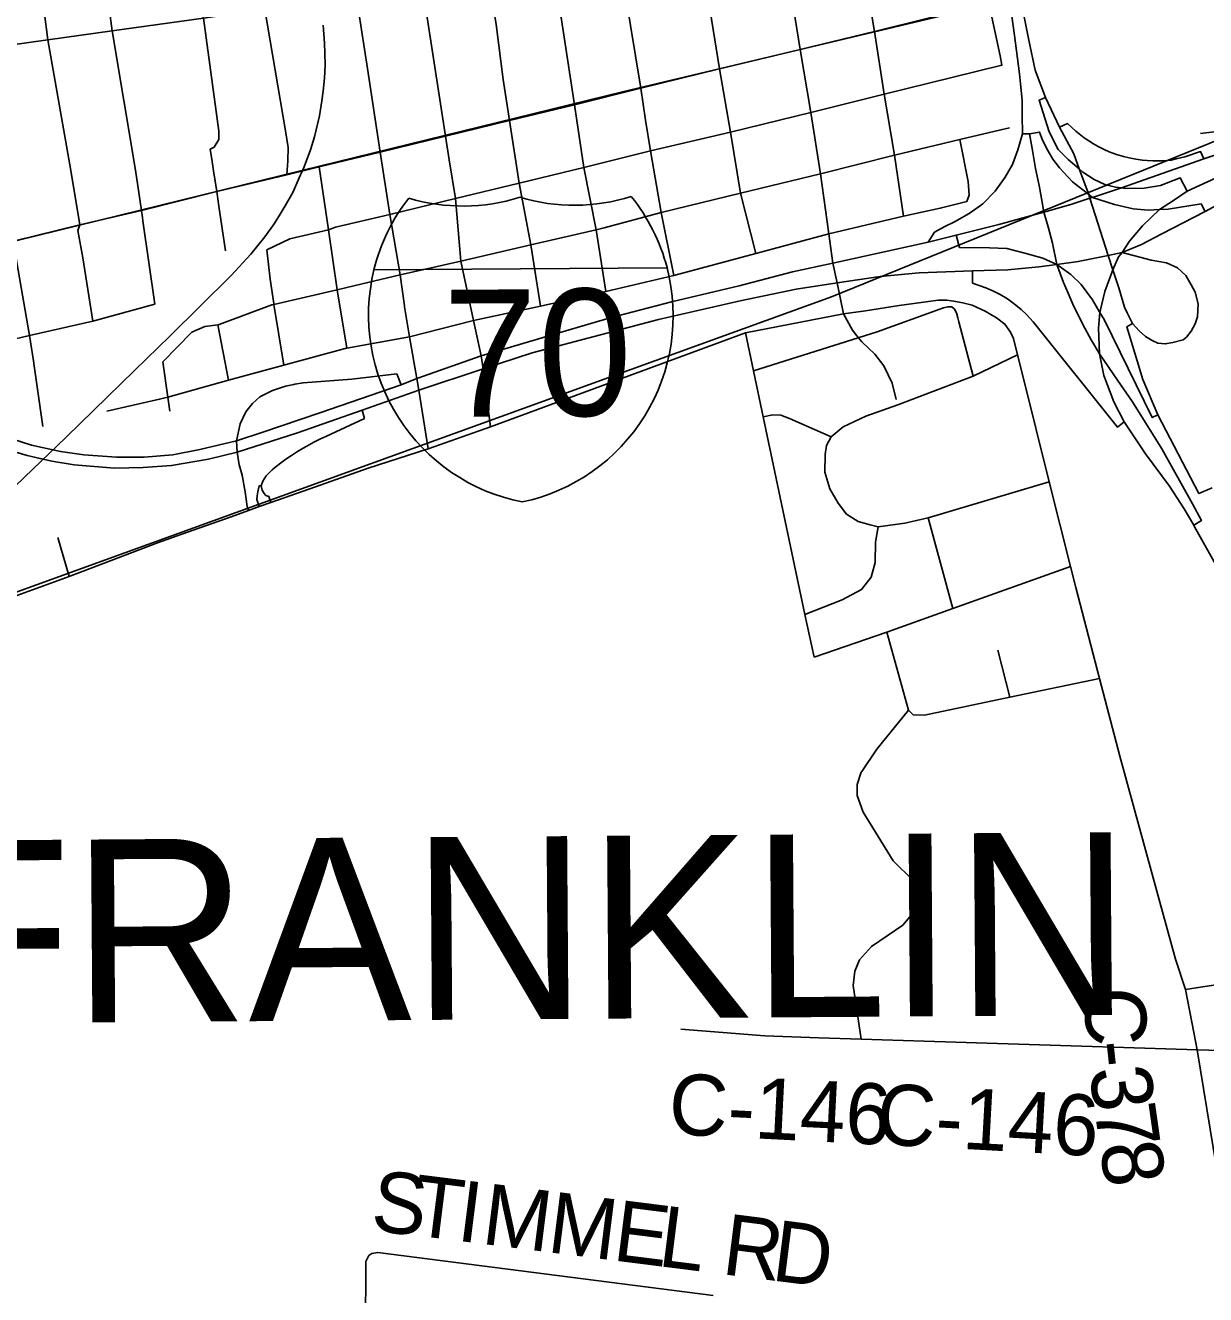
# Model space of a CAD drawing. Extents: x 114843 to 284848, y 317643 to 566895.
# Drawn here: x 196197 to 202008, y 377544 to 383793 of the extents above; entities that cross this region are included whole.
import ezdxf

# ---------------------------------------------------------------- set-up
doc = ezdxf.new("R2010")
doc.units = 0
for name, color, linetype in [('GM_X_City_Street', 7, 'Continuous'), ('GM_X_County_Road', 7, 'Continuous'), ('GM_X_County_Road_Text', 7, 'Continuous'), ('GM_X_Interchange_Ramps', 7, 'Continuous'), ('GM_X_Interstate_Location', 7, 'Continuous'), ('GM_X_Interstate_Route', 7, 'Continuous'), ('GM_X_Interstate_Shield', 7, 'Continuous'), ('GM_X_Rail_Line', 7, 'Continuous'), ('GM_X_State_Route', 7, 'Continuous'), ('GM_X_Township_Text', 7, 'Continuous')]:
    doc.layers.add(name, color=color, linetype=linetype)

msp = doc.modelspace()

# ---------------------------------------------------------------- linework, layer by layer
at = {"layer": 'GM_X_City_Street'}
for p, q in [((200377.3, 383762.6), (200429.5, 383775.6)), ((196834.7, 382420.1), (196775.6, 382831.3)), ((200152, 382767.2), (200520.2, 382853.8)), ((197196.5, 382045.5), (197144.8, 382319.4)), ((196282.9, 381817.5), (196239.6, 382116.5)), ((197348.5, 381423.5), (197405.7, 381443.8)), ((200763.7, 380921.9), (200641, 381368.3)), ((196412.7, 381079.2), (196356.7, 381271.2)), ((200544.5, 380421), (200438.8, 380806)), ((201044.3, 380485.4), (200984.7, 380716.4))]:
    msp.add_line(p, q, dxfattribs=at)
for points in [[(199388.8, 382560.8), (199326.4, 382872.1), (199273.8, 383175.6), (199250.2, 383325.6), (199226.5, 383483.4), (199149.6, 383953), (199124, 384163), (199097.7, 384369.4), (199053.9, 384588.3), (198958.3, 385125.3), (198875.4, 385647.3), (198845, 385831.7)], [(199055.1, 382482.4), (199006.6, 382787), (198946.3, 383093.4), (198899.8, 383402.1), (198791.5, 384113), (198725.9, 384536.6), (198635.5, 385074.8), (198553.1, 385592.3), (198525.4, 385783.2)], [(198732.2, 382411.3), (198684.8, 382712.4), (198628.3, 383016.4), (198580.9, 383324.3), (198549, 383526.3), (198513.9, 383797), (198469.6, 384066.4), (198400, 384489), (198314, 385025.8), (198305.5, 385074.8), (198233.5, 385543.8), (198206, 385731.1)], [(198486.8, 381815.9), (198450, 382102), (198441.2, 382165.8), (198403.3, 382339.5), (198340.5, 382632.6), (198313.7, 382941.2), (198283.7, 383131.1), (198265.4, 383248.2), (198147.1, 384013.3), (198078.2, 384433.9), (197994.4, 384975.3), (197914.2, 385491.6), (197879.1, 385681)], [(197484.6, 383057.6), (197489.4, 383125.4), (197490.6, 383191.4), (197477, 383274.6), (197376.2, 383871.3), (197317.3, 384317.7), (197229.1, 384855.4), (197148.1, 385375.8), (197121.1, 385563.4)], [(196528, 382337.1), (196478.8, 382649.3), (196455.3, 382783.7), (196464.6, 382810.7), (196420.2, 383077.8), (196306.8, 383722.2), (196253.8, 384147.4), (196166.9, 384689.1), (196085.5, 385207.8), (196061, 385394.6)], [(196775.6, 382831.3), (196773.4, 382846.8), (196767.9, 382882.3), (196738.8, 383080.1), (196623.4, 383766.3), (196566, 384198.4), (196479.7, 384738.6), (196398.2, 385257.7), (196374.4, 385442.8)], [(196239.6, 382116.5), (196235.9, 382141.4), (196217.7, 382266.3), (196155.2, 382625.3), (196137.9, 382730.2), (195989.6, 383677.9), (195933.2, 384045.1), (195925.1, 384097.7), (195834.8, 384636.3), (195754.1, 385155.2), (195722.5, 385342.7)], [(197123.2, 383077.3), (197116, 383123.2), (197106.7, 383183.5), (197126.4, 383194.1), (197149.2, 383230.6), (197148.9, 383272.3), (197072.9, 383829), (196995.1, 384267.9), (196904.7, 384805.2), (196834.3, 385268.8), (196821.6, 385296.5), (196816.1, 385299)], [(200010.8, 383674), (199946.6, 384083.7), (199911.3, 384286.3), (199879.8, 384494.6), (199846.9, 384708.5), (199806.5, 384936.3), (199791.5, 385033.8)], [(200377.3, 383762.6), (200313.9, 384139.8), (200280.5, 384339.2), (200246.2, 384553.7), (200212.2, 384767.5)], [(199793.9, 382670.3), (199718.1, 382966.1), (199668.2, 383267), (199614.7, 383578.3), (199544.4, 384018.3), (199514.6, 384222.4), (199480.4, 384431.2), (199444, 384650.4)], [(201982.2, 383260.3), (202049.5, 383268.7), (202120.6, 383306), (202173.7, 383372.3), (202242.7, 383478.7), (202355.3, 383598), (202443.6, 383745.4), (202550.2, 383898.1), (202646.5, 384023.8), (202669.6, 384075.2), (202668.9, 384134.5)], [(200429.5, 383775.6), (200742.2, 383853.8), (200940.6, 383902.1), (201042.8, 383924.5), (201094.2, 383935.8), (201478.9, 384011.9), (201532.8, 384022.4)], [(198063.3, 382411.8), (198041.8, 382564.5), (197991.3, 382861.6), (197943.9, 383168.6), (197881.1, 383580.5), (197822.4, 383963.6)], [(195660.6, 383619.4), (195989.6, 383677.9), (196306.8, 383722.2), (196623.4, 383766.3), (197072.9, 383829), (197376.2, 383871.3), (197531.8, 383893)], [(200425.6, 383454.7), (200757.5, 383536.1), (201004.5, 383597), (200995.5, 383642.9), (200940.6, 383902.1)], [(197943.9, 383168.6), (198265.4, 383248.2), (198580.9, 383324.3), (198899.8, 383402.1), (199226.5, 383483.4), (199614.7, 383578.3), (200010.8, 383674), (200377.3, 383762.6)], [(200520.2, 382853.8), (200476.4, 383154.8), (200425.6, 383454.7), (200377.3, 383762.6)], [(200224.3, 382372.4), (200193.4, 382525.3), (200172.6, 382623), (200152, 382767.2), (200111.5, 383061.8), (200063.4, 383364.5), (200010.8, 383674)], [(199273.8, 383175.6), (199668.2, 383267), (200063.4, 383364.5), (200425.6, 383454.7)], [(196872.9, 382136.4), (197015.6, 382283.2), (197080.9, 382311.2), (197144.8, 382319.4), (197150.5, 382320.1), (197409.6, 382416.9), (197420.1, 382419.4), (197731.3, 382491.5), (197813.7, 382510.6), (198041.8, 382564.5), (198340.5, 382632.6), (198684.8, 382712.4), (199006.6, 382787), (199045.7, 382796.3), (199326.4, 382872.1), (199718.1, 382966.1), (200111.5, 383061.8), (200476.4, 383154.8), (200797.8, 383230.6), (200999.8, 383278.3), (201041.4, 383289.1)], [(200520.2, 382853.8), (200701.4, 382892.5), (200832.2, 382926.4), (200843.3, 382956.9), (200839.3, 383023.7), (200797.8, 383230.6)], [(195814.7, 382651.5), (196137.9, 382730.2), (196464.6, 382810.7), (196767.9, 382882.3), (197139, 382975.3), (197484.6, 383057.6), (197642.4, 383096.1), (197943.9, 383168.6)], [(197385.8, 382687.4), (197499.1, 382742.6), (197688.9, 382785.7), (197723.5, 382799.8), (197991.3, 382861.6), (198313.7, 382941.2), (198628.3, 383016.4), (198946.3, 383093.4), (199273.8, 383175.6)], [(197181.2, 382683.5), (197149.4, 382903.7), (197139, 382975.3), (197123.2, 383077.3)], [(197780, 382203.8), (197731.3, 382491.5), (197688.9, 382785.7), (197642.4, 383096.1)], [(196597.8, 381893), (196856.2, 381952.7), (196876.9, 381957.4), (196898.1, 381963.3), (197196.5, 382045.5), (197468.9, 382120.6), (197771.3, 382201.9), (197780, 382203.8), (198087.9, 382259.5), (198403.3, 382339.5), (198732.2, 382411.3), (199055.1, 382482.4), (199388.8, 382560.8), (199793.9, 382670.3), (200152, 382767.2)], [(197468.9, 382120.6), (197420.1, 382419.4), (197419.4, 382423.2), (197401.9, 382543.3), (197385.8, 382687.4)], [(195717.6, 382149), (195884.9, 382186.6), (196217.7, 382266.3), (196370.2, 382301.3), (196528, 382337.1), (196834.7, 382420.1)], [(198087.9, 382259.5), (198064, 382406.7), (198063.3, 382411.8)], [(199781, 382092.8), (200390.7, 382284.6), (200717.1, 382402), (200738.4, 382406.9), (200757.5, 382407)], [(200863.5, 382066.6), (200792.9, 382333.6), (200788.2, 382352.4), (200781.3, 382377.1), (200772, 382395.9), (200757.5, 382407)], [(197405.7, 381443.8), (197596.4, 381511.4), (197884.1, 381613.5), (198180.5, 381707.4), (198486.8, 381815.9), (199741.6, 382278.7), (200224.3, 382372.4)], [(200484.8, 381950.6), (200463.8, 382030.9), (200423.4, 382116.9), (200379.9, 382174.5), (200314.8, 382234.2), (200290.5, 382264.6), (200268.9, 382291.7), (200224.3, 382372.4)], [(200079.7, 380681.7), (200035.2, 380891.9), (199829, 381865.7), (199781, 382092.8), (199741.6, 382278.7)], [(198180.5, 381707.4), (198133.4, 381996.8), (198124.1, 382053.9), (198087.9, 382259.5)], [(200164.5, 381767.7), (200223.5, 381816.8), (200334.7, 381869.1), (200492.1, 381924.6), (200863.5, 382066.6), (201081.2, 382171.2)], [(196908.3, 381893.7), (196898.1, 381963.3), (196872.9, 382136.4)], [(200035.2, 380891.9), (200218.9, 380964.3), (200314, 381014.8), (200361.2, 381076.2), (200380.5, 381148.1), (200382.2, 381248.4), (200395.5, 381324.4), (200355.6, 381333.1), (200297.7, 381350.1), (200240.2, 381387.2), (200199, 381440.1), (200158.1, 381511), (200133.4, 381593.7), (200134.9, 381679.9), (200141.7, 381724), (200164.5, 381767.7), (199959.5, 381857.5), (199915.7, 381874.3), (199877.6, 381874.9), (199829, 381865.7)], [(200395.5, 381324.4), (200526.2, 381342.2), (200641, 381368.3), (201238, 381545.2)], [(196067.3, 380954.6), (196412.7, 381079.2), (196846.6, 381245.5), (196994.9, 381298.1), (197209.1, 381374.1), (197295, 381404.5), (197348.5, 381423.5)], [(200079.7, 380681.7), (200438.8, 380806), (200763.7, 380921.9), (201342.4, 381128.4)], [(201485, 380577.7), (201044.3, 380485.4), (200624.3, 380397.5), (200568.1, 380398.5), (200544.5, 380421)], [(200311.1, 378802), (200272.4, 379065.5), (200280.3, 379136), (200303, 379191.8), (200362.4, 379258.5), (200516.2, 379362.6), (200558.9, 379413.3), (200586.8, 379482.9), (200566.1, 379583.6), (200469.5, 379679.8), (200321.2, 379919.2), (200292.6, 380001.9), (200291.5, 380056.1), (200312.6, 380116), (200314.7, 380119), (200388.7, 380229), (200544.5, 380421)], [(201908.9, 379046.8), (202184.1, 379088.5), (202356.3, 379113.9)]]:
    msp.add_lwpolyline(points, dxfattribs=at)
at = {"layer": 'GM_X_County_Road'}
for p, q in [((200103.1, 378808.8), (200311.1, 378802)), ((200311.1, 378802), (200414.5, 378798.6)), ((200414.5, 378798.6), (200621.4, 378791.9)), ((200621.4, 378791.9), (201294, 378770.2)), ((201294, 378770.2), (201707.8, 378756.8)), ((201707.8, 378756.8), (201863, 378751.8)), ((201863, 378751.8), (201914.7, 378750.1))]:
    msp.add_line(p, q, dxfattribs=at)
for points in [[(201107.3, 382066.9), (201081.2, 382171.2), (201062.2, 382251.4), (201047, 382283.2), (201019.6, 382322.6), (200977.8, 382353.5), (200922.4, 382385.4), (200858.8, 382415.1), (200812, 382427.4), (200766.8, 382435.2), (200733.2, 382439.6), (200690.3, 382439.3), (200642.9, 382433.2), (200499.4, 382413.6), (200332.9, 382387.3), (200224.3, 382372.4)], [(201950, 378833.7), (201908.9, 379046.8), (201858.7, 379195.2), (201777.9, 379494.4), (201584.7, 380195), (201485, 380577.7), (201368.1, 381026), (201342.4, 381128.4), (201238, 381545.2), (201107.3, 382066.9)], [(199424.6, 378850.2), (199838, 378817.5), (200103.1, 378808.8)], [(202061.2, 378167.5), (201966.5, 378748.5), (201950, 378833.7)], [(201914.7, 378750.1), (201966.5, 378748.5), (202365.2, 378736.9), (202907.9, 378717.7), (203220.9, 378708.3), (203327.6, 378702.4), (203333, 378702.8)], [(197869.8, 377101.6), (197873.5, 377679.2), (197873.6, 377707.4), (197887.7, 377735.6), (197901.8, 377745.6), (197932, 377751.5), (199582.9, 377539.4)]]:
    msp.add_lwpolyline(points, dxfattribs=at)
at = {"layer": 'GM_X_Interchange_Ramps'}
for points in [[(201917.2, 382977.2), (201882.9, 383042.3), (201785, 383004.5), (201705.6, 382992.1), (201612.6, 382990.5), (201593.5, 382992.8), (201563.5, 382996.5), (201512.3, 383008.9), (201458.9, 383034.1), (201403.3, 383069.9), (201384.9, 383085.9), (201330.4, 383133.4), (201281, 383182), (201237.8, 383269.1), (201187.7, 383424.3), (201219.9, 383438.6)], [(201140.8, 383259.7), (201190.5, 383267.5), (201204.7, 383228.2), (201231.7, 383177.5), (201256.3, 383134.8), (201287.9, 383092.2), (201352.4, 383022.1), (201432.2, 382960.2), (201450.6, 382946), (201559.4, 382910.8), (201650.7, 382889.9), (201725.2, 382883.2), (201781.5, 382886.4), (201823.5, 382888.7), (201986.4, 382913.9), (202005.2, 382876.1)], [(201999, 383135.8), (201982.9, 383171.8), (201905.4, 383146.4), (201862.6, 383136.1), (201838.2, 383130), (201806, 383126.9), (201776, 383125.6), (201747.8, 383125.8), (201719.5, 383127.2), (201696.7, 383129.4), (201664.4, 383133.9), (201631.5, 383140.4), (201603.9, 383147.2), (201569.5, 383157.7), (201533.6, 383171.1), (201508, 383182.3), (201479.3, 383196.6), (201455.9, 383209.7), (201432.8, 383224), (201409.5, 383239.9), (201393.2, 383252), (201368.2, 383272.2), (201348.4, 383290), (201327.6, 383310.4), (201288.2, 383292)], [(201106.1, 383258.6), (201140.8, 383259.7), (201154, 383187.3), (201170.9, 383089), (201187.7, 383004.6), (201199.8, 382941), (201210.6, 382874), (201232.1, 382801.1), (201253.5, 382721.3), (201275.1, 382615.4), (201308.3, 382527.2), (201330.5, 382474.2), (201354.5, 382420.4), (201383.4, 382360.1), (201412.8, 382302.8), (201445, 382244), (201485.9, 382175.1), (201573.7, 382046.3), (201647.9, 381939.3), (201792.8, 381707.9), (201943.8, 381436.5), (201987.4, 381354.6), (201949.4, 381332.4)], [(201772.3, 381875.9), (201745.1, 381862.1), (201508.3, 382344.7), (201487.7, 382379.3), (201450.5, 382441.8), (201394.3, 382517.9), (201343.6, 382567), (201275.1, 382615.4), (201206.8, 382647.5), (201116.9, 382671.6), (201028.9, 382693.9), (200943, 382697.1), (200795.9, 382700), (200778.9, 382760.2)], [(200859.7, 382584.4), (200860.6, 382523.9), (200926.2, 382500.7), (200964.1, 382484.2), (200995.6, 382467.9), (201031.6, 382446.2), (201064.8, 382422.8), (201098.9, 382394.8), (201125.5, 382369.5), (201158.8, 382333), (201574.5, 381814.6), (201607.2, 381841.1)], [(202039.9, 381516.2), (201974.5, 381487.4), (201772.3, 381875.9), (201698.4, 382048.7), (201620.1, 382309.3), (201647.1, 382325.2)], [(198047.6, 382023.3), (198025.4, 382077.6), (197804.2, 382050.8), (197563.8, 382033.7), (197523.8, 382026.2)], [(197523.8, 382026.2), (197518, 382025.1), (197477.2, 382016.9), (197412.6, 381995.1), (197351.7, 381964.1), (197314.4, 381931.9), (197281.4, 381889.9), (197254, 381831.4), (197236.5, 381747.9), (197239.7, 381690.9), (197249.9, 381629.8), (197251.2, 381624.7)], [(197405.7, 381443.8), (197395.2, 381473.6), (197381.1, 381478.7), (197371.6, 381487.7), (197362.9, 381504.4), (197356.8, 381526.5), (197365.7, 381549.2), (197373.8, 381561.5), (197382.7, 381575.2), (197396.3, 381590.5), (197411.8, 381605.4), (197431, 381620.9), (197452, 381636.9), (197479.1, 381656.6), (197507.2, 381675.8), (197535.7, 381694.2), (197564.1, 381711.4), (197593.9, 381728.4), (197617.7, 381741.1), (197646.7, 381755.8), (197676, 381769.6), (197700.6, 381780.6), (197866.2, 381856.9), (197855.4, 381898.4)], [(197251.2, 381624.7), (197263.5, 381578.5), (197278.6, 381496.6), (197288.9, 381423.7), (197295, 381404.5)], [(197348.5, 381423.5), (197335.8, 381459.1), (197337.3, 381476.6), (197341.2, 381497), (197347.8, 381526.5), (197356.8, 381526.5)]]:
    msp.add_lwpolyline(points, dxfattribs=at)
at = {"layer": 'GM_X_Interstate_Route'}
for points in [[(201949.4, 381332.4), (201902.7, 381412.6), (201829.8, 381523.6), (201711.6, 381683.7), (201607.2, 381841.1), (201555.3, 381939.5), (201506.8, 382069), (201485.9, 382175.1), (201480.4, 382302), (201487.7, 382379.3), (201512, 382483.2), (201550.7, 382589.9), (201579.3, 382653.3), (201596.2, 382675.5), (201632.8, 382730.1), (201696.2, 382805.5), (201781.5, 382886.4), (201849.5, 382930.3), (201917.2, 382977.2), (202538.4, 383263), (202595.4, 383306), (202658.2, 383353.6)], [(196088.7, 381770.8), (196226.6, 381726.6), (196369.4, 381695.2), (196484.4, 381679.3), (196645.7, 381666.7), (196782.3, 381666.7), (196922.9, 381678.9), (197056.2, 381704.9), (197236.5, 381747.9), (197365.5, 381790.5), (197646.9, 381885.6), (198047.6, 382023.3), (198124.1, 382053.9), (198441.2, 382165.8), (198790.8, 382269), (199076.4, 382352.5), (199377.4, 382431.1), (199710.4, 382509.9), (199974.2, 382579.4), (200172.6, 382623), (200641.3, 382726), (200778.9, 382760.2), (200989.4, 382812.5), (201210.6, 382874), (201344.3, 382911.2), (201438.2, 382942), (201450.6, 382946), (201593.5, 382992.8), (201999, 383135.8), (202325.3, 383245)], [(196076.6, 381713.8), (196206.2, 381674.5), (196327.3, 381647.6), (196437.2, 381628.9), (196636, 381613.6), (196776.4, 381616.1), (196916.7, 381625.4), (197098.5, 381657.3), (197239.7, 381690.9), (197536.8, 381786.9), (197855.4, 381898.4), (198133.4, 381996.8), (198450, 382102), (198692.7, 382180.2), (199028.8, 382269.3), (199314.4, 382344.2), (199715.4, 382436), (199992.3, 382494.3), (200193.4, 382525.3), (200404.9, 382557), (200598, 382574.9), (200859.7, 382584.4), (201034, 382590.2), (201187.4, 382604.6), (201275.1, 382615.4), (201380.4, 382630.1), (201527.6, 382659.2), (201596.2, 382675.5), (201691.3, 382714.8), (201791.9, 382766.7), (202005.2, 382876.1), (202198.9, 382981.7)], [(202942.7, 379494.2), (202806.9, 379748.8), (202290.4, 380721.9), (201952.2, 381328), (201949.4, 381332.4)]]:
    msp.add_lwpolyline(points, dxfattribs=at)
at = {"layer": 'GM_X_Interstate_Shield'}
for p, q in [((197913.1, 382589.7), (199355.9, 382600.1)), ((199355.9, 382600.1), (197913.1, 382589.7)), ((199355.9, 382600.1), (197913.1, 382589.7))]:
    msp.add_line(p, q, dxfattribs=at)
for centre, start, end in [((198823.7, 382366.4), 142.08231, 166.21999), ((198351.6, 383841.1), 253.42244, 287.40429), ((198899.5, 383845.1), 253.42246, 287.40431), ((198448.7, 382363.7), 14.60676, 38.74445), ((198823.7, 382366.4), 166.22, 258.87639), ((198448.7, 382363.7), 281.95035, 14.60675)]:
    msp.add_arc(centre, 937.6, start, end, dxfattribs=at)
at = {"layer": 'GM_X_Rail_Line'}
msp.add_line((195789.4, 382643.8), (197558.4, 383078.4), dxfattribs=at)
for points in [[(197558.4, 383078.4), (199137.1, 383466.2), (201059.6, 383925.5), (201907.5, 384098.8), (202082.9, 384051.5), (202664.3, 384138.9), (202530.8, 385194)], [(203929.1, 383849.4), (203889.4, 383842.5), (203343.8, 383747.1), (200165.3, 382456.3), (196041.6, 380963.5)], [(195981.6, 381368.1), (196396.9, 381765.9), (196735.1, 382095.9), (196907.6, 382263.2), (197209.9, 382561.4), (197306.8, 382666.6), (197376.2, 382752.5), (197421, 382816.6), (197450.7, 382863), (197475.8, 382903.9), (197513, 382970.3), (197544.7, 383042), (197559.6, 383075.5), (197568.8, 383096.9), (197600.1, 383180.5), (197619.7, 383244.6), (197644.4, 383348), (197655.9, 383422.1), (197662.9, 383469.4), (197668.6, 383532.6), (197672.5, 383596.5), (197671.6, 383655.5), (197670.1, 383706), (197663.4, 383794.6)]]:
    msp.add_lwpolyline(points, dxfattribs=at)
at = {"layer": 'GM_X_State_Route'}
msp.add_line((201647.1, 382325.2), (201622.9, 382375), dxfattribs=at)
for points in [[(201106.1, 383258.6), (201105.2, 383351.6), (201104, 383425), (201096.9, 383504.9), (201090.7, 383555), (201066.1, 383742.4), (201042.8, 383924.5)], [(201554.2, 382579.4), (201550.7, 382589.9), (201527.6, 382659.2), (201438.2, 382942), (201432.2, 382960.2), (201384.9, 383085.9), (201358.1, 383161.1), (201288.2, 383292), (201219.9, 383438.6), (201169.1, 383572.5), (201136.7, 383720.6), (201112.4, 383843.5)], [(200641.3, 382726), (200672.3, 382774.5), (200724.1, 382802.9), (200771.7, 382826.1), (200844.1, 382866.1), (200910.3, 382914.3), (200972.1, 382977.1), (201021.5, 383046), (201057.4, 383108.6), (201083.9, 383179.5), (201106.1, 383258.6)], [(201596.2, 382675.5), (201738.9, 382637.5), (201815.3, 382623.3), (201869.7, 382599), (201910.3, 382562.2), (201936.5, 382516.1), (201956.4, 382479.1), (201971.9, 382422.4), (201967.4, 382358.3), (201956.9, 382323.8), (201936.4, 382287.2), (201914.3, 382258), (201897.5, 382245.5), (201847, 382231.7), (201808.9, 382224.4), (201772.9, 382227.7), (201743.9, 382241.3), (201711.3, 382260.8), (201681, 382288.4), (201647.1, 382325.2)], [(201622.9, 382375), (201608.3, 382404.8), (201579.9, 382500.7), (201554.2, 382579.4)]]:
    msp.add_lwpolyline(points, dxfattribs=at)

# ---------------------------------------------------------------- texts
at = {"layer": 'GM_X_County_Road_Text'}
for s, height, rotation, p in [('C', 300, 271.98648, (201410.7, 379052.6)), ('-', 300, 276.18226, (201420.9, 378782.4)), ('3', 300, 277.21472, (201434.9, 378654.1)), ('C-146', 300.02, 357.11123, (199359.3, 378334.8)), ('C-146', 300.02, 356.83687, (200382.4, 378285.1)), ('7', 300, 278.13094, (201458.8, 378465.5)), ('8', 300, 278.34844, (201485.1, 378281.4)), ('S', 300, 354.09518, (197892.3, 377858.7)), ('T', 300, 352.84022, (198091.9, 377838)), ('I', 300, 352.812, (198314.5, 377810.1)), ('M', 300, 352.81115, (198436.8, 377794.7)), ('M', 300, 352.80915, (198759.8, 377753.9)), ('E', 300, 352.81019, (199082.9, 377713.2)), ('L', 300, 352.80995, (199305.5, 377685.1)), ('R', 300, 352.81108, (199619.9, 377645.4)), ('D', 300, 352.81152, (199864.4, 377614.6))]:
    msp.add_text(s, height=height, rotation=rotation, dxfattribs=at).set_placement(p)
at = {"layer": 'GM_X_Interstate_Location'}
for s, rotation, p in [('-', 0.41337, (198637.3, 382196)), ('.', 0.41337, (198637.3, 382196)), (',', 0.41337, (198637.3, 382196)), ('70', 0.41338, (198434.5, 381987.5))]:
    msp.add_text(s, height=1, rotation=rotation, dxfattribs=at).set_placement(p)
at = {"layer": 'GM_X_Interstate_Shield'}
msp.add_text('70', height=625.04, rotation=0.41337, dxfattribs=at).set_placement((198255.7, 381865.6))
at = {"layer": 'GM_X_Township_Text'}
msp.add_text('FRANKLIN', height=900.05, rotation=0.41329, dxfattribs=at).set_placement((195692.5, 378878.3))

doc.saveas('drawing.dxf')
